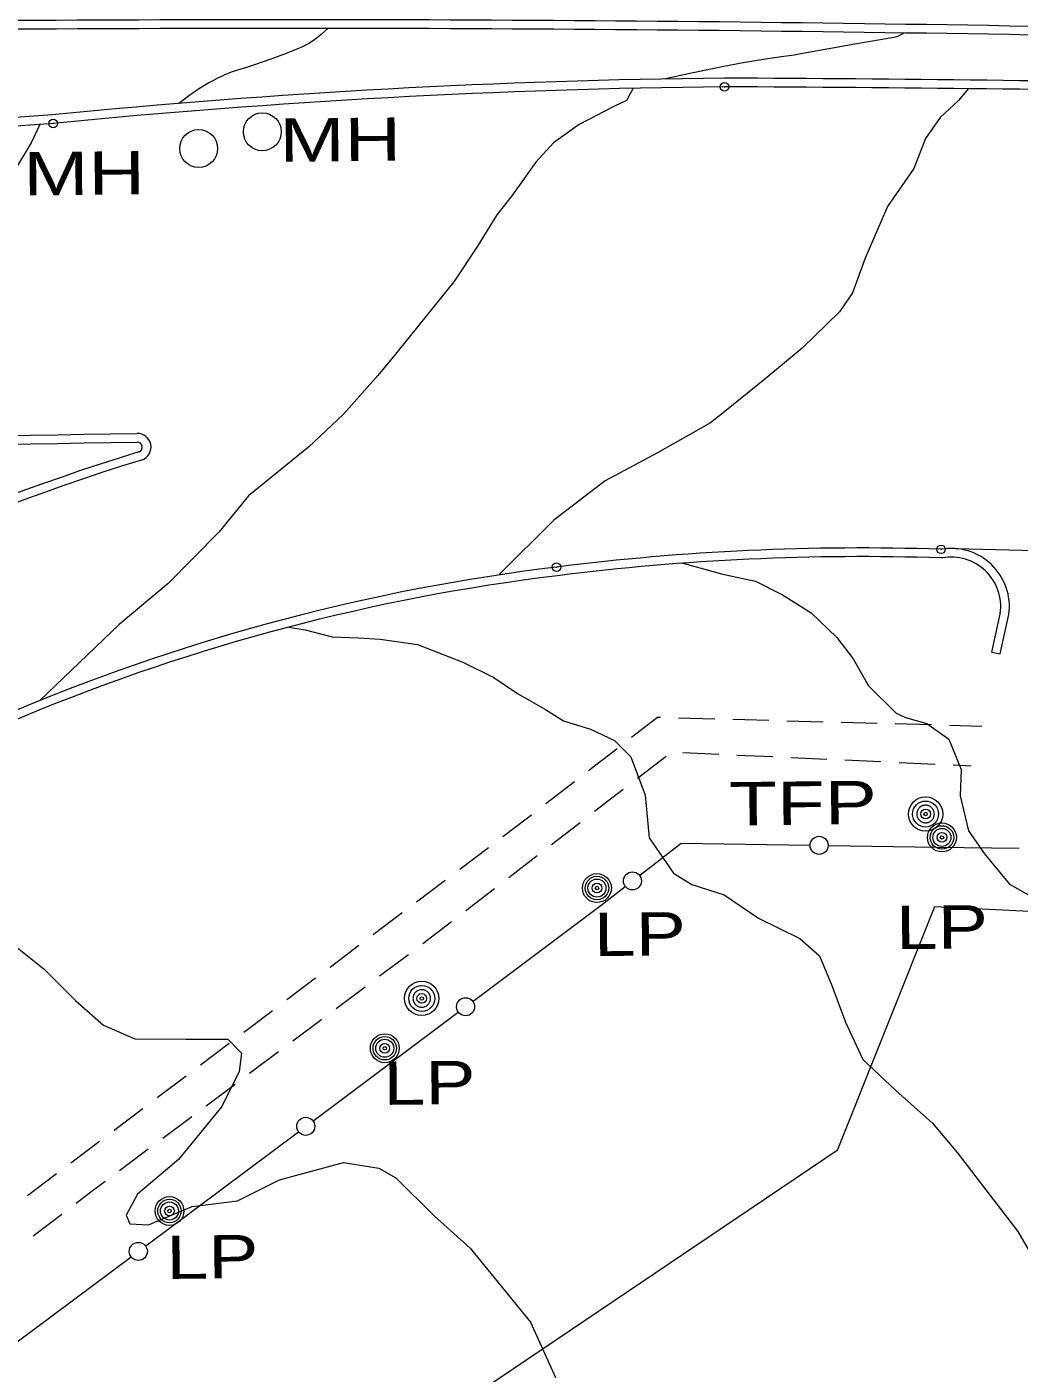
# Model space of a CAD drawing. Extents: x 2361284 to 2366480, y 6976556 to 6985346.
# Drawn here: x 2365368 to 2365477.9, y 6980393.1 to 6980542.3 of the extents above; entities that cross this region are included whole.
import ezdxf

# ---------------------------------------------------------------- set-up
doc = ezdxf.new("R2010")
doc.units = 0
doc.header["$LTSCALE"] = 1.9
doc.header["$PDMODE"] = 32
doc.header["$PDSIZE"] = 0.95
for name, color, linetype, lineweight in [('12', 7, 'Continuous', 13), ('13', 7, 'Continuous', 13), ('19', 7, 'Continuous', 13), ('3', 7, 'Continuous', 13), ('4', 7, 'Continuous', 13), ('5', 7, 'Continuous', 13)]:
    doc.layers.add(name, color=color, linetype=linetype, lineweight=lineweight)

msp = doc.modelspace()

# ---------------------------------------------------------------- linework, layer by layer
at = {"layer": '12'}
for points in [[(2365472.297, 6980535.447), (2365471.219, 6980534.136), (2365469.187, 6980532.246), (2365467.569, 6980529.93), (2365466.261, 6980526.588), (2365463.341, 6980522.39), (2365460.895, 6980516.647), (2365459.461, 6980512.834), (2365458.021, 6980510.71), (2365453.91, 6980506.699), (2365449.742, 6980503.25), (2365445.514, 6980499.829), (2365443.748, 6980498.402), (2365437.859, 6980495.096), (2365432.048, 6980491.992), (2365426.359, 6980487.627), (2365420.277, 6980481.549)], [(2365440.655, 6980482.852), (2365445.087, 6980481.654), (2365448.715, 6980480.879), (2365451.73, 6980479.347), (2365454.879, 6980477.367), (2365457.735, 6980474.614), (2365459.557, 6980472.272), (2365461.265, 6980469.278), (2365464.315, 6980466.237), (2365465.359, 6980465.736), (2365467.706, 6980465.089), (2365470.142, 6980463.352), (2365471.534, 6980459.985), (2365471.402, 6980457.054), (2365472.329, 6980453.182), (2365474.084, 6980450.649), (2365476.886, 6980447.285), (2365481.763, 6980444.541)]]:
    msp.add_lwpolyline(points, dxfattribs=at)
at = {"layer": '13'}
for points in [[(2365401.329, 6980542.132), (2365400.601, 6980541.468), (2365400.226, 6980541.154), (2365399.839, 6980540.858), (2365399.64, 6980540.718), (2365399.23, 6980540.459), (2365399.018, 6980540.34), (2365398.689, 6980540.177), (2365398.1, 6980539.916), (2365396.913, 6980539.428), (2365395.718, 6980538.976), (2365394.917, 6980538.688), (2365393.308, 6980538.126), (2365392.414, 6980537.842), (2365391.218, 6980537.478), (2365390.626, 6980537.27), (2365389.931, 6980536.985), (2365389.476, 6980536.779), (2365389.176, 6980536.634), (2365388.585, 6980536.327), (2365388.148, 6980536.084), (2365387.861, 6980535.916), (2365387.292, 6980535.567), (2365386.457, 6980535.013), (2365385.91, 6980534.625), (2365385.55, 6980534.36), (2365384.838, 6980533.815)], [(2365465.168, 6980541.619), (2365464.691, 6980541.354), (2365464.446, 6980541.243), (2365464.193, 6980541.158), (2365464.062, 6980541.129), (2365459.739, 6980540.387), (2365453.561, 6980539.269), (2365452.995, 6980539.173), (2365451.862, 6980538.999), (2365449.59, 6980538.671), (2365448.457, 6980538.49), (2365447.375, 6980538.301), (2365445.214, 6980537.899), (2365443.06, 6980537.468), (2365441.626, 6980537.166), (2365438.765, 6980536.528)], [(2365435.185, 6980535.494), (2365434.438, 6980534.137), (2365433.034, 6980533.473), (2365429.173, 6980531.465), (2365426.352, 6980529.438), (2365424.392, 6980527.31), (2365421.707, 6980523.584), (2365420.077, 6980521.458), (2365417.92, 6980517.999), (2365415.298, 6980514.034), (2365412.343, 6980510.365), (2365408.962, 6980506.212), (2365406.856, 6980503.652), (2365403.066, 6980499.386), (2365399.191, 6980495.699), (2365392.532, 6980490.306), (2365389.24, 6980486.304), (2365383.653, 6980480.62), (2365378.226, 6980476.058), (2365369.417, 6980467.624)], [(2365369.41, 6980531.477), (2365368.469, 6980529.448), (2365366.49, 6980526.189), (2365364.563, 6980523.821), (2365362.749, 6980521.053), (2365358.893, 6980516.257), (2365355.504, 6980512.955), (2365351.18, 6980509.163), (2365346.804, 6980505.641), (2365344.801, 6980503.822), (2365340.367, 6980500.02), (2365334.909, 6980496.628)], [(2365397.001, 6980475.777), (2365398.804, 6980475.454), (2365401.82, 6980474.693), (2365404.721, 6980474.6), (2365407.134, 6980474.453), (2365411.26, 6980473.832), (2365416.289, 6980471.88), (2365419.715, 6980470.183), (2365422.352, 6980468.408), (2365425.459, 6980466.637), (2365427.431, 6980465.386), (2365430.45, 6980464.444), (2365433.092, 6980463.22), (2365434.899, 6980461.407), (2365436.49, 6980457.162), (2365436.945, 6980452.416), (2365439.632, 6980448.501), (2365441.664, 6980447.23), (2365445.245, 6980446.104), (2365449.07, 6980443.5), (2365453.642, 6980441.263), (2365455.821, 6980439.354), (2365457.181, 6980436.067), (2365458.71, 6980431.992), (2365460.629, 6980427.86), (2365464.272, 6980424.394), (2365468.337, 6980420.792), (2365471.068, 6980417.558), (2365473.519, 6980414.351), (2365477.782, 6980408.802), (2365480.202, 6980404.645)], [(2365366.948, 6980440.209), (2365369.9, 6980437.857), (2365373.422, 6980434.361), (2365376.478, 6980431.67), (2365379.963, 6980430.133), (2365385.645, 6980430.097), (2365390.265, 6980430.091), (2365391.77, 6980428.555), (2365391.519, 6980426.503), (2365389.596, 6980422.634), (2365384.791, 6980416.767), (2365380.227, 6980412.904), (2365379.001, 6980410.596), (2365379.378, 6980409.625), (2365381.469, 6980409.515), (2365386.281, 6980411.571), (2365391.325, 6980412.179), (2365395.963, 6980414.513), (2365403.064, 6980416.421), (2365406.968, 6980415.814), (2365408.852, 6980414.726), (2365413.132, 6980410.536), (2365417.096, 6980406.925), (2365423.774, 6980398.737), (2365426.553, 6980392.593)]]:
    msp.add_lwpolyline(points, dxfattribs=at)
at = {"layer": '19'}
for p, q in [((2365440.208, 6980465.726), (2365444.21, 6980465.614)), ((2365446.21, 6980465.564), (2365450.211, 6980465.452)), ((2365452.213, 6980465.401), (2365456.213, 6980465.289)), ((2365458.214, 6980465.238), (2365462.215, 6980465.127)), ((2365464.216, 6980465.076), (2365468.217, 6980464.964)), ((2365470.217, 6980464.913), (2365473.82, 6980464.807)), ((2365430.233, 6980459.882), (2365433.39, 6980462.332)), ((2365438.809, 6980461.424), (2365435.642, 6980458.984)), ((2365444.647, 6980461.649), (2365440.655, 6980461.821)), ((2365450.64, 6980461.376), (2365446.648, 6980461.558)), ((2365456.633, 6980461.103), (2365452.642, 6980461.285)), ((2365462.626, 6980460.83), (2365458.634, 6980461.012)), ((2365468.619, 6980460.557), (2365464.627, 6980460.739)), ((2365472.621, 6980460.375), (2365470.62, 6980460.466)), ((2365425.498, 6980456.207), (2365428.654, 6980458.657)), ((2365434.054, 6980457.758), (2365430.887, 6980455.318)), ((2365429.298, 6980454.093), (2365426.131, 6980451.653)), ((2365415.947, 6980448.946), (2365419.134, 6980451.356)), ((2365424.543, 6980450.428), (2365421.376, 6980447.987)), ((2365411.151, 6980445.33), (2365414.348, 6980447.741)), ((2365419.788, 6980446.762), (2365416.621, 6980444.322)), ((2365406.364, 6980441.713), (2365409.552, 6980444.125)), ((2365415.042, 6980443.096), (2365411.875, 6980440.656)), ((2365401.578, 6980438.098), (2365404.765, 6980440.508)), ((2365410.277, 6980439.461), (2365407.069, 6980437.071)), ((2365396.793, 6980434.483), (2365399.981, 6980436.894)), ((2365405.47, 6980435.876), (2365402.262, 6980433.475)), ((2365400.664, 6980432.28), (2365397.457, 6980429.879)), ((2365387.222, 6980427.252), (2365390.409, 6980429.662)), ((2365395.858, 6980428.684), (2365392.651, 6980426.283)), ((2365382.425, 6980423.636), (2365385.623, 6980426.047)), ((2365391.052, 6980425.088), (2365387.845, 6980422.688)), ((2365377.639, 6980420.019), (2365380.826, 6980422.431)), ((2365386.246, 6980421.491), (2365383.038, 6980419.101)), ((2365372.853, 6980416.404), (2365376.04, 6980418.814)), ((2365381.439, 6980417.905), (2365378.242, 6980415.505)), ((2365368.068, 6980412.788), (2365371.256, 6980415.198)), ((2365371.869, 6980410.684), (2365368.691, 6980408.255))]:
    msp.add_line(p, q, dxfattribs=at)
for points in [[(2365434.969, 6980463.557), (2365437.848, 6980465.784), (2365438.208, 6980465.777)], [(2365420.733, 6980452.562), (2365423.453, 6980454.618), (2365423.92, 6980454.982)], [(2365392.008, 6980430.867), (2365393.01, 6980431.627), (2365395.195, 6980433.278)], [(2365376.643, 6980414.31), (2365374.935, 6980413.033), (2365373.456, 6980411.899)]]:
    msp.add_lwpolyline(points, dxfattribs=at)
at = {"layer": '3'}
for p, q in [((2365445.284, 6980536.619), (2365445.298, 6980536.619)), ((2365370.817, 6980532.549), (2365370.794, 6980532.547)), ((2365380.186, 6980497.236), (2365380.186, 6980497.238)), ((2365380.21, 6980496.276), (2365380.201, 6980496.278)), ((2365470.891, 6980484.48), (2365527.218, 6980483.135)), ((2365469.451, 6980483.45), (2365469.25, 6980483.435)), ((2365426.79, 6980481.467), (2365426.785, 6980481.467)), ((2365474.902, 6980472.998), (2365475.844, 6980472.796))]:
    msp.add_line(p, q, dxfattribs=at)
for points in [[(2365474.902, 6980472.998), (2365475.86, 6980477.377), (2365475.85, 6980477.306)], [(2365475.844, 6980472.796), (2365476.802, 6980477.176), (2365476.802, 6980477.176)], [(2365557.378, 6980452.681), (2365555.369, 6980449.494), (2365553.088, 6980446.465), (2365550.562, 6980443.629), (2365547.817, 6980441.022), (2365543.392, 6980437.396), (2365538.772, 6980434.034), (2365533.994, 6980430.914), (2365529.09, 6980428.012), (2365523.943, 6980425.256), (2365518.671, 6980422.735), (2365513.289, 6980420.452), (2365507.81, 6980418.414), (2365505.759, 6980417.848), (2365503.626, 6980417.537), (2365501.468, 6980417.485), (2365499.343, 6980417.699), (2365507.695, 6980442.859), (2365468.578, 6980444.764), (2365457.779, 6980417.767), (2365397.032, 6980376.8), (2365359.511, 6980347.64)]]:
    msp.add_lwpolyline(points, dxfattribs=at)
for centre, radius, start, end in [((2365396.705, 6975908.555), 4634.534, 88.69669, 90.51361), ((2365396.705, 6975908.555), 4633.574, 88.69669, 90.51361), ((2365454.332, 6979687.788), 848.88, 90.61076, 95.64762), ((2365427.988, 6976653.318), 3883.34, 88.03012, 89.74461), ((2365454.332, 6979687.788), 847.92, 90.61076, 95.64762), ((2365427.988, 6976653.318), 3882.381, 88.03012, 89.74461), ((2365584.516, 6977673.654), 2866.871, 94.27484, 95.58943), ((2365584.516, 6977673.654), 2865.911, 94.27484, 95.58943), ((2365251.071, 6988335.037), 7838.862, 270.2553, 270.94377), ((2365380.224, 6980495.722), 1.515, 291.67242, 91.45024), ((2365251.071, 6988335.037), 7839.822, 270.25531, 270.94377), ((2365380.224, 6980495.722), 0.555, 291.67246, 91.45028), ((2365454.259, 6980255.151), 251.155, 107.07808, 123.83832), ((2365454.259, 6980255.151), 250.195, 107.07808, 123.83832), ((2365460.334, 6980216.803), 267.741, 88.08464, 97.22329), ((2365470.414, 6980478.048), 6.447, 352.22416, 100.10814), ((2365453.86, 6980258.963), 225.105, 96.93776, 128.20885), ((2365460.334, 6980216.803), 266.781, 88.08464, 97.22329), ((2365470.414, 6980478.048), 5.487, 352.22416, 100.10815), ((2365453.86, 6980258.963), 224.144, 96.93776, 128.20885), ((2365825.001, 6979514.563), 930.658, 108.64593, 112.49905)]:
    msp.add_arc(centre, radius, start, end, dxfattribs=at)
for p in [(2365445.294, 6980535.659), (2365370.888, 6980531.592), (2365469.282, 6980484.395), (2365426.669, 6980482.419)]:
    msp.add_point(p, dxfattribs=at)
at = {"layer": '4'}
for centre, radius in [((2365394.069, 6980530.672), 2.1), ((2365387.016, 6980528.814), 2.1), ((2365467.571, 6980455.057), 1.9), ((2365467.571, 6980455.057), 1.442), ((2365467.571, 6980455.057), 0.539), ((2365467.571, 6980455.057), 0.192), ((2365469.386, 6980452.464), 1.6), ((2365469.386, 6980452.464), 1.3), ((2365469.386, 6980452.464), 1), ((2365469.386, 6980452.464), 0.539), ((2365469.386, 6980452.464), 0.192), ((2365431.157, 6980446.85), 1.6), ((2365431.157, 6980446.85), 1.3), ((2365431.157, 6980446.85), 1), ((2365431.157, 6980446.85), 0.539), ((2365431.157, 6980446.85), 0.192), ((2365411.743, 6980434.615), 1.9), ((2365411.743, 6980434.615), 1.442), ((2365411.743, 6980434.615), 0.539), ((2365411.743, 6980434.615), 0.192), ((2365407.645, 6980429.096), 1.6), ((2365407.645, 6980429.096), 1.3), ((2365407.645, 6980429.096), 1), ((2365407.645, 6980429.096), 0.539), ((2365407.645, 6980429.096), 0.192), ((2365383.785, 6980411.057), 1.6), ((2365383.785, 6980411.057), 1.3), ((2365383.785, 6980411.057), 1), ((2365383.785, 6980411.057), 0.539), ((2365383.785, 6980411.057), 0.192)]:
    msp.add_circle(centre, radius, dxfattribs=at)
for centre, start, end in [((2365467.571, 6980455.057), 152.21535, 163.46538), ((2365467.571, 6980455.057), 140.96646, 152.21649), ((2365467.571, 6980455.057), 129.71376, 140.96379), ((2365467.571, 6980455.057), 118.46406, 129.71409), ((2365467.571, 6980455.057), 107.21593, 118.46597), ((2365467.571, 6980455.057), 95.96582, 107.21585), ((2365467.571, 6980455.057), 84.71553, 95.96557), ((2365467.571, 6980455.057), 73.46552, 84.71555), ((2365467.571, 6980455.057), 62.21535, 73.46538), ((2365467.571, 6980455.057), 50.96397, 62.214), ((2365467.571, 6980455.057), 39.71588, 50.96591), ((2365467.571, 6980455.057), 28.46656, 39.7166), ((2365467.571, 6980455.057), 17.21479, 28.46483), ((2365467.571, 6980455.057), 174.71552, 185.96556), ((2365467.571, 6980455.057), 163.46611, 174.71615), ((2365467.571, 6980455.057), 185.96287, 197.21291), ((2365467.571, 6980455.057), 197.21479, 208.46483), ((2365467.571, 6980455.057), 208.46822, 219.71826), ((2365467.571, 6980455.057), 219.71376, 230.96379), ((2365467.571, 6980455.057), 230.96397, 242.214), ((2365467.571, 6980455.057), 242.21812, 253.46815), ((2365467.571, 6980455.057), 253.46258, 264.71261), ((2365467.571, 6980455.057), 264.71553, 275.96557), ((2365467.571, 6980455.057), 275.96582, 287.21585), ((2365467.571, 6980455.057), 287.21593, 298.46597), ((2365467.571, 6980455.057), 298.46406, 309.71409), ((2365467.571, 6980455.057), 309.71589, 320.96592), ((2365467.571, 6980455.057), 320.96646, 332.21649), ((2365467.571, 6980455.057), 332.21419, 343.46422), ((2365467.571, 6980455.057), 5.96345, 17.21348), ((2365467.571, 6980455.057), 343.46611, 354.71615), ((2365467.571, 6980455.057), 354.71553, 5.96557), ((2365411.743, 6980434.615), 174.71552, 185.96556), ((2365411.743, 6980434.615), 163.46611, 174.71615), ((2365411.743, 6980434.615), 185.96287, 197.21291), ((2365411.743, 6980434.615), 152.21535, 163.46538), ((2365411.743, 6980434.615), 140.96646, 152.21649), ((2365411.743, 6980434.615), 129.71376, 140.96379), ((2365411.743, 6980434.615), 118.46406, 129.71409), ((2365411.743, 6980434.615), 107.21593, 118.46597), ((2365411.743, 6980434.615), 95.96582, 107.21585), ((2365411.743, 6980434.615), 84.71553, 95.96557), ((2365411.743, 6980434.615), 73.46552, 84.71555), ((2365411.743, 6980434.615), 62.21535, 73.46538), ((2365411.743, 6980434.615), 50.96397, 62.214), ((2365411.743, 6980434.615), 39.71588, 50.96591), ((2365411.743, 6980434.615), 28.46656, 39.7166), ((2365411.743, 6980434.615), 17.21479, 28.46483), ((2365411.743, 6980434.615), 5.96345, 17.21348), ((2365411.743, 6980434.615), 343.46611, 354.71615), ((2365411.743, 6980434.615), 354.71553, 5.96557), ((2365411.743, 6980434.615), 197.21479, 208.46483), ((2365411.743, 6980434.615), 208.46822, 219.71826), ((2365411.743, 6980434.615), 219.71376, 230.96379), ((2365411.743, 6980434.615), 230.96397, 242.214), ((2365411.743, 6980434.615), 242.21812, 253.46815), ((2365411.743, 6980434.615), 253.46258, 264.71261), ((2365411.743, 6980434.615), 264.71553, 275.96557), ((2365411.743, 6980434.615), 275.96582, 287.21585), ((2365411.743, 6980434.615), 287.21593, 298.46597), ((2365411.743, 6980434.615), 298.46406, 309.71409), ((2365411.743, 6980434.615), 309.71589, 320.96592), ((2365411.743, 6980434.615), 320.96646, 332.21649), ((2365411.743, 6980434.615), 332.21419, 343.46422)]:
    msp.add_arc(centre, 0.973, start, end, dxfattribs=at)
at = {"layer": '5'}
for p, q in [((2365381.161, 6980407.203), (2365398.073, 6980419.834)), ((2365363.397, 6980393.933), (2365379.523, 6980405.978))]:
    msp.add_line(p, q, dxfattribs=at)
for points in [[(2365435.864, 6980448.235), (2365440.501, 6980451.819), (2365454.774, 6980451.605)], [(2365456.824, 6980451.575), (2365468.766, 6980451.388), (2365477.929, 6980451.255)], [(2365417.426, 6980434.319), (2365431.625, 6980444.965), (2365434.286, 6980447.02)], [(2365399.671, 6980421.029), (2365402.779, 6980423.35), (2365415.787, 6980433.094)]]:
    msp.add_lwpolyline(points, dxfattribs=at)
for centre in [(2365455.779, 6980451.586), (2365435.087, 6980447.638), (2365416.592, 6980433.699), (2365398.885, 6980420.441), (2365380.33, 6980406.581)]:
    msp.add_circle(centre, 1, dxfattribs=at)

# ---------------------------------------------------------------- texts
at = {"layer": '4'}
for s, width, p in [('  MH', 1.35, (2365391.181, 6980527.294)), ('  MH', 1.35, (2365362.795, 6980523.564)), ('  TFP', 1.35, (2365441.022, 6980453.745)), ('  LP', 1.3, (2365459.673, 6980440.03)), ('  LP', 1.3, (2365426.199, 6980439.262)), ('  LP', 1.3, (2365402.884, 6980422.771)), ('  LP', 1.3, (2365378.826, 6980403.481))]:
    msp.add_text(s, height=4.799, rotation=0.545, dxfattribs=dict(at, width=width)).set_placement(p)

doc.saveas('drawing.dxf')
